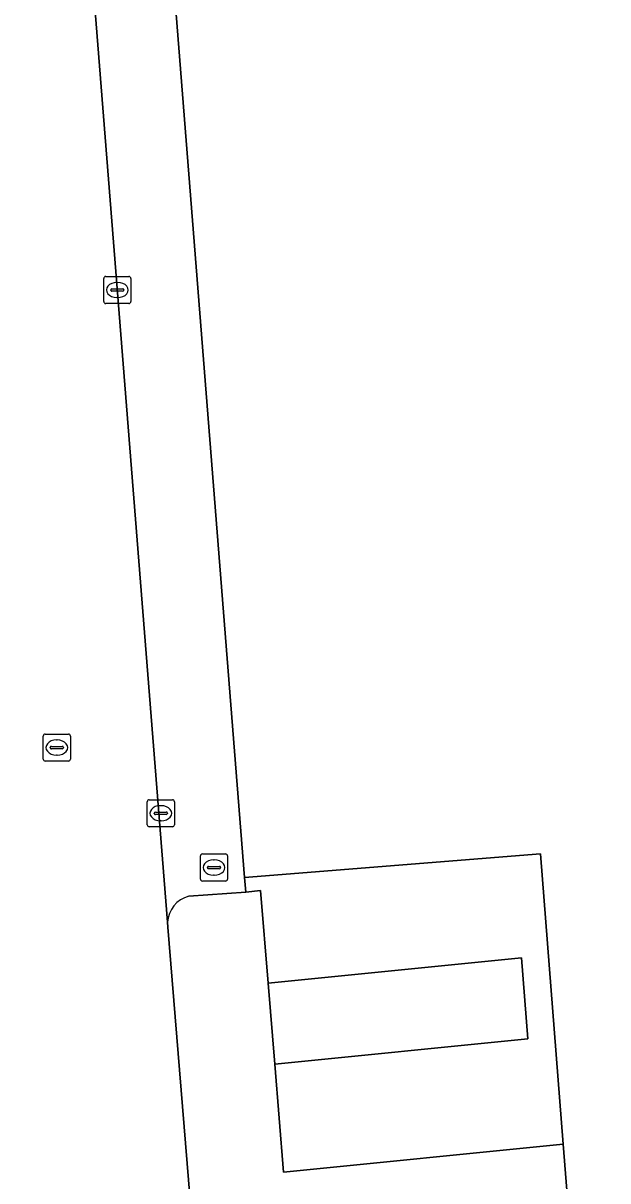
# Model space of a CAD drawing. Extents: x 157793 to 159380, y 380877 to 382313.
# Drawn here: x 157976.4 to 157997.99, y 381295.74 to 381338.48 of the extents above; entities that cross this region are included whole.
import ezdxf

# ---------------------------------------------------------------- set-up
doc = ezdxf.new("R2010")
doc.units = 0
for name, color, linetype in [('IMGEO_Brandkraan', 7, 'Continuous'), ('IMGEO_Erf', 7, 'Continuous'), ('IMGEO_Groenvoorziening', 7, 'Continuous'), ('IMGEO_Kolk', 7, 'Continuous'), ('IMGEO_Rijbaan_lokaal_gesloten', 7, 'Continuous'), ('IMGEO_Rioolput', 7, 'Continuous'), ('IMGEO_Voetpad_open', 7, 'Continuous')]:
    doc.layers.add(name, color=color, linetype=linetype)

msp = doc.modelspace()

# ---------------------------------------------------------------- linework, layer by layer
at = {"layer": 'IMGEO_Brandkraan'}
for p, q in [((157982.946, 381306.881), (157982.946, 381307.733)), ((157983.021, 381307.807), (157983.873, 381307.807)), ((157983.947, 381307.733), (157983.947, 381306.881)), ((157983.205, 381307.301), (157983.205, 381307.313)), ((157983.643, 381307.264), (157983.245, 381307.264)), ((157983.248, 381307.35), (157983.646, 381307.35)), ((157983.434, 381307.587), (157983.459, 381307.587)), ((157983.689, 381307.313), (157983.689, 381307.301)), ((157983.873, 381306.807), (157983.021, 381306.807)), ((157983.457, 381307.027), (157983.432, 381307.027))]:
    msp.add_line(p, q, dxfattribs=at)
for points in [[(157982.946, 381306.881), (157982.946, 381307.733)], [(157983.021, 381307.807), (157983.873, 381307.807)], [(157983.947, 381307.733), (157983.947, 381306.881)], [(157983.873, 381306.807), (157983.021, 381306.807)]]:
    msp.add_lwpolyline(points, dxfattribs=at)
for centre, radius, start, end in [((157983.023, 381307.731), 0.0765, 91.552, 178.448), ((157983.023, 381307.731), 0.0765, 91.552, 178.448), ((157983.871, 381307.731), 0.0765, 1.552, 88.448), ((157983.871, 381307.731), 0.0765, 1.552, 88.448), ((157983.245, 381307.31), 0.0403, 85.8775, 175.7526), ((157983.242, 381307.3), 0.0366, 178.938, 274.7102), ((157983.646, 381307.307), 0.043, 264.8664, 352.4533), ((157983.65, 381307.312), 0.0386, 1.7309, 96.639), ((157983.023, 381306.883), 0.0765, 181.552, 268.448), ((157983.023, 381306.883), 0.0765, 181.552, 268.448), ((157983.871, 381306.883), 0.0765, 271.552, 358.448), ((157983.871, 381306.883), 0.0765, 271.552, 358.448)]:
    msp.add_arc(centre, radius, start, end, dxfattribs=at)
for centre, major_axis, ratio, start_param, end_param in [((157983.433, 381307.307), (-0.387, 0.002), 0.722429, 4.712389, 7.853982), ((157983.458, 381307.307), (-0.39, 0.002), 0.717154, 1.570796, 4.712389)]:
    msp.add_ellipse(centre, major_axis=major_axis, ratio=ratio, start_param=start_param, end_param=end_param, dxfattribs=at)
at = {"layer": 'IMGEO_Erf'}
msp.add_lwpolyline([(158030.615, 381422.766), (158029.837, 381431.674), (158024.855, 381431.246), (158028.741, 381386.724), (158000, 381384.363), (157994.33, 381383.92), (157990.751, 381428.76), (157975.08, 381427.53), (157974.847, 381427.508), (157974.929, 381426.631), (157975.487, 381419.212), (157977.357, 381395.476), (157977.741, 381390.203), (157978.379, 381382.688), (157978.576, 381382.684), (157984.575, 381306.939), (157995.499, 381307.813), (157996.345, 381297.089), (157996.832, 381290.907), (157997.351, 381285.965), (157997.859, 381279.57), (158000, 381252.62)], dxfattribs=at)
at = {"layer": 'IMGEO_Groenvoorziening'}
for points in [[(157996.345, 381297.089), (157995.499, 381307.813), (157984.575, 381306.939), (157984.618, 381306.4), (157985.17, 381306.453), (157985.447, 381303.036), (157994.799, 381303.97), (157995.035, 381300.978), (157985.69, 381300.046), (157986.014, 381296.057)], [(157985.69, 381300.046), (157995.035, 381300.978), (157994.799, 381303.97), (157985.447, 381303.036)]]:
    msp.add_lwpolyline(points, close=True, dxfattribs=at)
at = {"layer": 'IMGEO_Kolk'}
for p, q in [((157979.377, 381328.206), (157979.377, 381329.058)), ((157979.452, 381329.132), (157980.304, 381329.132)), ((157980.378, 381329.058), (157980.378, 381328.206)), ((157979.636, 381328.626), (157979.636, 381328.638)), ((157979.679, 381328.675), (157980.077, 381328.675)), ((157979.865, 381328.912), (157979.89, 381328.912)), ((157980.12, 381328.638), (157980.12, 381328.626)), ((157980.074, 381328.589), (157979.676, 381328.589)), ((157979.888, 381328.352), (157979.863, 381328.352)), ((157980.304, 381328.132), (157979.452, 381328.132)), ((157981.06, 381309.811), (157981.912, 381309.811)), ((157980.985, 381308.885), (157980.985, 381309.737)), ((157981.287, 381309.354), (157981.685, 381309.354)), ((157981.473, 381309.591), (157981.498, 381309.591)), ((157981.986, 381309.737), (157981.986, 381308.885)), ((157981.244, 381309.305), (157981.244, 381309.317)), ((157981.682, 381309.268), (157981.284, 381309.268)), ((157981.496, 381309.031), (157981.471, 381309.031)), ((157981.728, 381309.317), (157981.728, 381309.305)), ((157981.912, 381308.811), (157981.06, 381308.811))]:
    msp.add_line(p, q, dxfattribs=at)
for points in [[(157979.377, 381328.206), (157979.377, 381329.058)], [(157979.452, 381329.132), (157980.304, 381329.132)], [(157980.378, 381329.058), (157980.378, 381328.206)], [(157980.304, 381328.132), (157979.452, 381328.132)], [(157981.06, 381309.811), (157981.912, 381309.811)], [(157980.985, 381308.885), (157980.985, 381309.737)], [(157981.986, 381309.737), (157981.986, 381308.885)], [(157981.912, 381308.811), (157981.06, 381308.811)]]:
    msp.add_lwpolyline(points, dxfattribs=at)
for centre, radius, start, end in [((157979.454, 381329.056), 0.0765, 91.552, 178.448), ((157979.454, 381329.056), 0.0765, 91.552, 178.448), ((157980.302, 381329.056), 0.0765, 1.552, 88.448), ((157980.302, 381329.056), 0.0765, 1.552, 88.448), ((157979.676, 381328.635), 0.0403, 85.8775, 175.7526), ((157979.673, 381328.625), 0.0366, 178.938, 274.7102), ((157980.077, 381328.632), 0.043, 264.8664, 352.4533), ((157980.081, 381328.637), 0.0386, 1.7309, 96.639), ((157979.454, 381328.208), 0.0765, 181.552, 268.448), ((157979.454, 381328.208), 0.0765, 181.552, 268.448), ((157980.302, 381328.208), 0.0765, 271.552, 358.448), ((157980.302, 381328.208), 0.0765, 271.552, 358.448), ((157981.062, 381309.735), 0.0765, 91.552, 178.448), ((157981.062, 381309.735), 0.0765, 91.552, 178.448), ((157981.91, 381309.735), 0.0765, 1.552, 88.448), ((157981.91, 381309.735), 0.0765, 1.552, 88.448), ((157981.284, 381309.314), 0.0403, 85.8775, 175.7526), ((157981.689, 381309.316), 0.0386, 1.7309, 96.639), ((157981.281, 381309.304), 0.0366, 178.938, 274.7102), ((157981.685, 381309.311), 0.043, 264.8664, 352.4533), ((157981.062, 381308.887), 0.0765, 181.552, 268.448), ((157981.062, 381308.887), 0.0765, 181.552, 268.448), ((157981.91, 381308.887), 0.0765, 271.552, 358.448), ((157981.91, 381308.887), 0.0765, 271.552, 358.448)]:
    msp.add_arc(centre, radius, start, end, dxfattribs=at)
for centre, major_axis, ratio, start_param, end_param in [((157979.864, 381328.632), (-0.387, 0.002), 0.722429, 4.712389, 7.853982), ((157979.889, 381328.632), (-0.39, 0.002), 0.717154, 1.570796, 4.712389), ((157981.472, 381309.311), (-0.387, 0.002), 0.722429, 4.712389, 7.853982), ((157981.497, 381309.311), (-0.39, 0.002), 0.717154, 1.570796, 4.712389)]:
    msp.add_ellipse(centre, major_axis=major_axis, ratio=ratio, start_param=start_param, end_param=end_param, dxfattribs=at)
at = {"layer": 'IMGEO_Rijbaan_lokaal_gesloten'}
msp.add_lwpolyline([(157991.177, 381259.749), (157988.013, 381267.372), (157986.63, 381271.474), (157984.537, 381279.44), (157984.01, 381282.256), (157982.89, 381291.114), (157981.742, 381305.105), (157981.728, 381305.287), (157975.516, 381383.424), (157975.082, 381388.727), (157974.481, 381396.457), (157972.816, 381417.811), (157972.04, 381427.592)], dxfattribs=at)
at = {"layer": 'IMGEO_Rioolput'}
for p, q in [((157977.145, 381311.31), (157977.145, 381312.162)), ((157977.22, 381312.236), (157978.072, 381312.236)), ((157977.633, 381312.016), (157977.658, 381312.016)), ((157978.146, 381312.162), (157978.146, 381311.31)), ((157977.404, 381311.73), (157977.404, 381311.742)), ((157977.842, 381311.693), (157977.444, 381311.693)), ((157977.447, 381311.779), (157977.845, 381311.779)), ((157977.888, 381311.742), (157977.888, 381311.73)), ((157978.072, 381311.236), (157977.22, 381311.236)), ((157977.656, 381311.456), (157977.631, 381311.456))]:
    msp.add_line(p, q, dxfattribs=at)
for points in [[(157977.145, 381311.31), (157977.145, 381312.162)], [(157977.22, 381312.236), (157978.072, 381312.236)], [(157978.146, 381312.162), (157978.146, 381311.31)], [(157978.072, 381311.236), (157977.22, 381311.236)]]:
    msp.add_lwpolyline(points, dxfattribs=at)
for centre, radius, start, end in [((157977.222, 381312.16), 0.0765, 91.552, 178.448), ((157977.222, 381312.16), 0.0765, 91.552, 178.448), ((157978.07, 381312.16), 0.0765, 1.552, 88.448), ((157978.07, 381312.16), 0.0765, 1.552, 88.448), ((157977.444, 381311.739), 0.0403, 85.8775, 175.7526), ((157977.441, 381311.729), 0.0366, 178.938, 274.7102), ((157977.845, 381311.736), 0.043, 264.8664, 352.4533), ((157977.849, 381311.741), 0.0386, 1.7309, 96.639), ((157977.222, 381311.312), 0.0765, 181.552, 268.448), ((157977.222, 381311.312), 0.0765, 181.552, 268.448), ((157978.07, 381311.312), 0.0765, 271.552, 358.448), ((157978.07, 381311.312), 0.0765, 271.552, 358.448)]:
    msp.add_arc(centre, radius, start, end, dxfattribs=at)
for centre, major_axis, ratio, start_param, end_param in [((157977.632, 381311.736), (-0.387, 0.002), 0.722429, 4.712389, 7.853982), ((157977.657, 381311.736), (-0.39, 0.002), 0.717154, 1.570796, 4.712389)]:
    msp.add_ellipse(centre, major_axis=major_axis, ratio=ratio, start_param=start_param, end_param=end_param, dxfattribs=at)
at = {"layer": 'IMGEO_Voetpad_open'}
for points in [[(157975.516, 381383.424), (157981.728, 381305.287)], [(157982.515, 381306.245), (157984.618, 381306.4), (157984.575, 381306.939), (157978.576, 381382.684)], [(157996.832, 381290.907), (157996.345, 381297.089), (157986.014, 381296.057), (157985.69, 381300.046), (157985.447, 381303.036), (157985.17, 381306.453), (157984.618, 381306.4), (157982.515, 381306.245)], [(157981.728, 381305.287), (157981.742, 381305.105), (157982.89, 381291.114), (157984.01, 381282.256), (157984.537, 381279.44), (157988.038, 381280.252), (157988.609, 381278.075), (157997.859, 381279.57), (157997.351, 381285.965), (157996.832, 381290.907)]]:
    msp.add_lwpolyline(points, dxfattribs=at)
msp.add_arc((157982.797, 381305.211), 1.072, 105.2524, 175.9412, dxfattribs=at)
msp.add_arc((157982.797, 381305.211), 1.072, 105.2524, 175.9412, dxfattribs=at)

doc.saveas('drawing.dxf')
